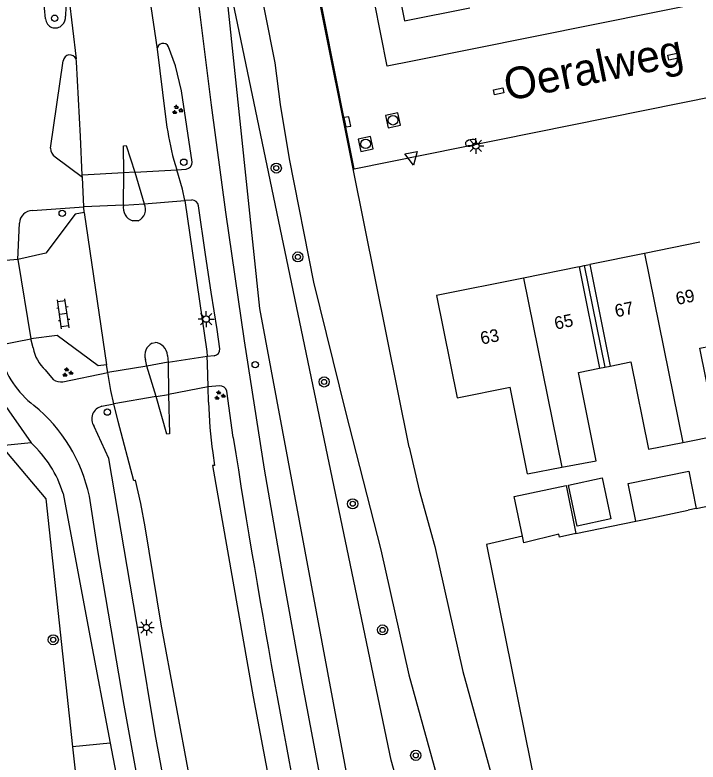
# Model space of a CAD drawing. Extents: x 132994 to 136000, y 393499 to 395512.
# Drawn here: x 133877.6 to 133931.4, y 394335.9 to 394394.8 of the extents above; entities that cross this region are included whole.
import ezdxf

# ---------------------------------------------------------------- set-up
doc = ezdxf.new("R2010")
doc.units = 0
for name, color, linetype in [('gg-afsc-erfafscheiding', 7, 'Continuous'), ('gg-afsc-hekwerk', 7, 'Continuous'), ('gg-anno-huisnummerreeks BGT', 7, 'Continuous'), ('gg-anno-openbare ruimte label', 7, 'Continuous'), ('gg-bbg-bijgebouw', 7, 'Continuous'), ('gg-bbg-gedigitaliseerde bebouwing', 7, 'Continuous'), ('gg-bbg-gedigitaliseerde bebouwing onder overbouw', 7, 'Continuous'), ('gg-bbg-gedigitaliseerde bijgebouw', 7, 'Continuous'), ('gg-bbg-gedigitaliseerde overbouw', 7, 'Continuous'), ('gg-bbg-hoofdgebouw', 7, 'Continuous'), ('gg-bbg-pand overbouw', 7, 'Continuous'), ('gg-bbg-tussenscheiding', 7, 'Continuous'), ('gg-bbg-tussenscheiding niveau 01', 7, 'Continuous'), ('gg-knt-BGT kruinlijn', 7, 'Continuous'), ('gg-knt-bovenkant onderkant talud', 7, 'Continuous'), ('gg-knt-verharding', 7, 'Continuous'), ('gg-knt-verharding nz', 7, 'Continuous'), ('gg-kntw-bovenkant insteek waterloop', 7, 'Continuous'), ('gt-grn-groengrens', 7, 'Continuous'), ('gt-grn-vlakafsluiter', 7, 'Continuous'), ('gt-grn-weggrens', 7, 'Continuous'), ('gt-symb-boom', 7, 'Continuous'), ('gt-symb-brandkraan', 7, 'Continuous'), ('gt-symb-groenvak', 7, 'Continuous'), ('gt-symb-klinker verharding', 7, 'Continuous'), ('gt-symb-kolk', 7, 'Continuous'), ('gt-symb-kolk center center', 7, 'Continuous'), ('gt-symb-lichtmast', 7, 'Continuous'), ('gt-symb-rioolschacht', 7, 'Continuous'), ('gt-symb-verkeersbordpaal', 7, 'Continuous'), ('gt-symb-waterafsluiter', 7, 'Continuous')]:
    doc.layers.add(name, color=color, linetype=linetype)

# ---------------------------------------------------------------- blocks, each defined once
blk = doc.blocks.new('gt0-VPAAL')
at = {"layer": 'gt-symb-verkeersbordpaal'}
blk.add_circle((0, 0), 0.25, dxfattribs=at)
blk = doc.blocks.new('gt0-BOOM')
at = {"layer": 'gt-symb-boom'}
for radius in [0.4, 0.2]:
    blk.add_circle((0, 0), radius, dxfattribs=at)
blk = doc.blocks.new('gt0-GRVAK')
at = {"layer": 'gt-symb-groenvak'}
for p, q in [((-0.11, 0.189), (-0.228, 0.24)), ((-0.182, 0.153), (0.088, 0.153)), ((-0.091, 0.211), (-0.156, 0.322)), ((-0.047, 0.214), (-0.047, 0.393)), ((-0.004, 0.211), (0.061, 0.322)), ((0.015, 0.189), (0.133, 0.24)), ((0.262, -0.052), (0.197, 0.059)), ((0.305, -0.049), (0.305, 0.13)), ((0.349, -0.052), (0.414, 0.059)), ((-0.245, -0.228), (-0.363, -0.177)), ((-0.318, -0.264), (-0.047, -0.264)), ((-0.226, -0.206), (-0.291, -0.095)), ((-0.183, -0.203), (-0.183, -0.024)), ((-0.139, -0.206), (-0.074, -0.095)), ((-0.12, -0.228), (-0.002, -0.177)), ((0.243, -0.074), (0.125, -0.023)), ((0.17, -0.11), (0.441, -0.11)), ((0.368, -0.074), (0.486, -0.023))]:
    blk.add_line(p, q, dxfattribs=at)
blk = doc.blocks.new('gt0-WAFSL')
at = {"layer": 'gt-symb-waterafsluiter'}
for p, q in [((-0.5, -0.333), (0, 0.667)), ((0, 0.667), (0.5, -0.333)), ((0.5, -0.333), (-0.5, -0.333))]:
    blk.add_line(p, q, dxfattribs=at)
blk = doc.blocks.new('gt0-LMAST')
at = {"layer": 'gt-symb-lichtmast'}
for p, q in [((-0.005, 0.246), (-0.005, 0.621)), ((-0.182, 0.173), (-0.447, 0.438)), ((0.172, 0.173), (0.437, 0.438)), ((-0.255, -0.004), (-0.63, -0.004)), ((-0.182, -0.181), (-0.447, -0.446)), ((-0.005, -0.254), (-0.005, -0.629)), ((0.437, -0.446), (0.172, -0.181)), ((0.245, -0.004), (0.62, -0.004))]:
    blk.add_line(p, q, dxfattribs=at)
blk.add_circle((-0.005, -0.004), 0.25, dxfattribs=at)
blk = doc.blocks.new('gt0-RS')
at = {"layer": 'gt-symb-rioolschacht'}
blk.add_lwpolyline([(-0.5, -0.5), (0.5, -0.5), (0.5, 0.5), (-0.5, 0.5)], close=True, dxfattribs=at)
blk.add_circle((0, 0), 0.375, dxfattribs=at)
blk = doc.blocks.new('gt0-BR')
at = {"layer": 'gt-symb-brandkraan'}
for centre, radius, start, end in [((-0.244, 0), 0.206, 107.56694, 252.43307), ((0.599, -2.664), 3, 106.89205, 107.56694), ((0, -0.691), 0.938, 73.10799, 106.89205), ((-0.599, -2.664), 3, 72.43309, 73.10799), ((0.244, 0), 0.206, 287.56695, 72.43309), ((0.599, 2.664), 3, 252.43307, 253.10797), ((0, 0.691), 0.938, 253.10797, 286.89206), ((-0.599, 2.664), 3, 286.89206, 287.56695)]:
    blk.add_arc(centre, radius, start, end, dxfattribs=at)
blk = doc.blocks.new('gt0-KOLK')
at = {"layer": 'gt-symb-kolk'}
blk.add_lwpolyline([(0, 0), (0.375, 0), (0.375, 0.4), (-0.375, 0.4), (-0.375, 0), (0, 0)], dxfattribs=at)
blk = doc.blocks.new('gt0-KOLKCC')
at = {"layer": 'gt-symb-kolk center center'}
blk.add_lwpolyline([(-0.375, 0.2), (0.375, 0.2), (0.375, -0.2), (-0.375, -0.2)], close=True, dxfattribs=at)
blk = doc.blocks.new('gt0-KL1')
at = {"layer": 'gt-symb-klinker verharding'}
for p, q in [((-1.15, 0.3), (1.15, 0.3)), ((-1, -0.3), (-1, 0.3)), ((-0.5, 0.3), (-0.5, 0.45)), ((0, -0.3), (0, 0.3)), ((0.5, 0.3), (0.5, 0.45)), ((1, -0.3), (1, 0.3)), ((-1.15, -0.3), (1.15, -0.3)), ((-0.5, -0.45), (-0.5, -0.3)), ((0.5, -0.45), (0.5, -0.3))]:
    blk.add_line(p, q, dxfattribs=at)

msp = doc.modelspace()

# ---------------------------------------------------------------- linework, layer by layer
at = {"layer": 'gg-afsc-erfafscheiding'}
msp.add_line((133921.801, 394353.882), (133926.532, 394354.868), dxfattribs=at)
for points in [[(133908.917, 394391.158), (133906.917, 394390.753), (133905.909, 394395.809), (133907.906, 394396.209)], [(133931.289, 394355.86), (133940.717, 394357.825), (133950.136, 394359.788)]]:
    msp.add_lwpolyline(points, dxfattribs=at)
at = {"layer": 'gg-afsc-hekwerk'}
for p, q in [((133904.236, 394382.653), (133897.835, 394414.595)), ((133908.637, 394360.691), (133904.236, 394382.653))]:
    msp.add_line(p, q, dxfattribs=at)
at = {"layer": 'gg-bbg-bijgebouw'}
for points in [[(133917.588, 394353.675), (133916.92, 394356.8), (133921.03, 394357.67)], [(133920.51, 394353.613), (133920.46, 394353.84), (133917.7, 394353.15), (133917.588, 394353.675)]]:
    msp.add_lwpolyline(points, dxfattribs=at)
at = {"layer": 'gg-bbg-gedigitaliseerde bebouwing'}
for p, q in [((133912.43, 394364.59), (133916.605, 394365.425)), ((133917.98, 394358.61), (133916.605, 394365.425)), ((133917.98, 394358.61), (133920.692, 394359.123))]:
    msp.add_line(p, q, dxfattribs=at)
for points in [[(133930.234, 394361.078), (133932.955, 394361.621), (133931.579, 394368.51), (133933.202, 394368.834)], [(133924.503, 394367.097), (133926.137, 394367.423), (133927.513, 394360.534), (133930.234, 394361.078)], [(133920.692, 394359.123), (133923.404, 394359.635), (133922.013, 394366.6), (133923.659, 394366.929)]]:
    msp.add_lwpolyline(points, dxfattribs=at)
at = {"layer": 'gg-bbg-gedigitaliseerde bebouwing onder overbouw'}
for p, q in [((133922.043, 394374.939), (133923.659, 394366.929)), ((133922.886, 394375.111), (133924.503, 394367.097))]:
    msp.add_line(p, q, dxfattribs=at)
at = {"layer": 'gg-bbg-gedigitaliseerde bijgebouw'}
for p, q in [((133921.03, 394357.67), (133921.801, 394353.882)), ((133927.301, 394355.028), (133930.655, 394355.728)), ((133931.289, 394355.86), (133930.655, 394355.728)), ((133926.532, 394354.868), (133927.301, 394355.028)), ((133921.801, 394353.882), (133920.51, 394353.613))]:
    msp.add_line(p, q, dxfattribs=at)
for points in [[(133926.532, 394354.868), (133925.931, 394357.837), (133930.695, 394358.801), (133931.289, 394355.86)], [(133923.867, 394358.271), (133924.551, 394355.042), (133921.909, 394354.483), (133921.226, 394357.711), (133923.867, 394358.271)]]:
    msp.add_lwpolyline(points, dxfattribs=at)
at = {"layer": 'gg-bbg-gedigitaliseerde overbouw'}
for p, q in [((133923.659, 394366.929), (133924.075, 394367.012)), ((133924.075, 394367.012), (133924.503, 394367.097))]:
    msp.add_line(p, q, dxfattribs=at)
at = {"layer": 'gg-bbg-hoofdgebouw'}
for p, q in [((133931.576, 394376.869), (133927.218, 394375.988)), ((133927.218, 394375.988), (133922.886, 394375.111)), ((133922.043, 394374.939), (133917.676, 394374.036))]:
    msp.add_line(p, q, dxfattribs=at)
for points in [[(133907.906, 394396.209), (133908.282, 394394.331), (133913.423, 394395.356)], [(133917.676, 394374.036), (133910.8, 394372.67), (133912.43, 394364.59)]]:
    msp.add_lwpolyline(points, dxfattribs=at)
at = {"layer": 'gg-bbg-pand overbouw'}
for p, q in [((133922.043, 394374.939), (133922.455, 394375.023)), ((133922.455, 394375.023), (133922.886, 394375.111))]:
    msp.add_line(p, q, dxfattribs=at)
at = {"layer": 'gg-bbg-tussenscheiding'}
for p, q in [((133927.218, 394375.988), (133930.234, 394361.078)), ((133917.676, 394374.036), (133920.692, 394359.123))]:
    msp.add_line(p, q, dxfattribs=at)
at = {"layer": 'gg-bbg-tussenscheiding niveau 01'}
msp.add_line((133922.455, 394375.023), (133924.075, 394367.012), dxfattribs=at)
at = {"layer": 'gg-knt-BGT kruinlijn'}
for points in [[(133893.85, 394400.21), (133896.83, 394371.65), (133906.225, 394321.405)], [(133881.356, 394357.056), (133883.46, 394345.82), (133885.075, 394337.356)], [(133885.075, 394337.356), (133901.89, 394249.22), (133909.269, 394201.467)]]:
    msp.add_lwpolyline(points, dxfattribs=at)
msp.add_arc((133872.674, 394354.325), 9.101, 17.4626, 47.49097, dxfattribs=at)
at = {"layer": 'gg-knt-bovenkant onderkant talud'}
msp.add_line((133882.102, 394337.076), (133882.644, 394332.094), dxfattribs=at)
for points in [[(133911.381, 394321.171), (133907.22, 394336.02), (133893.85, 394400.21)], [(133878.824, 394361.034), (133876.472, 394360.803), (133879.977, 394356.623), (133882.102, 394337.076)]]:
    msp.add_lwpolyline(points, dxfattribs=at)
at = {"layer": 'gg-knt-verharding'}
for p, q in [((133879.966, 394394.484), (133878.57, 394409.143)), ((133887.188, 394402.513), (133888.781, 394392.09)), ((133881.613, 394397.72), (133881.55, 394394.7)), ((133881.613, 394397.72), (133882.371, 394391.326)), ((133941.609, 394397.774), (133908.917, 394391.158)), ((133904.297, 394382.665), (133950.852, 394392.062)), ((133880.35, 394384.275), (133881.361, 394391.178)), ((133880.721, 394383.598), (133882.868, 394381.989)), ((133890.192, 394382.986), (133890.31, 394382.588)), ((133890.31, 394382.588), (133891.056, 394382.637)), ((133904.236, 394382.653), (133904.297, 394382.665)), ((133882.868, 394381.989), (133882.86, 394382.157)), ((133882.976, 394379.661), (133882.868, 394381.989)), ((133886.104, 394379.803), (133886.144, 394382.332)), ((133887, 394382.404), (133887.74, 394379.891)), ((133891.5, 394380.198), (133890.945, 394380.16)), ((133878.931, 394379.358), (133882.976, 394379.661)), ((133883.005, 394379.203), (133882.976, 394379.661)), ((133883.005, 394379.203), (133884.768, 394367.206)), ((133887.271, 394378.559), (133886.848, 394378.542)), ((133877.782, 394375.504), (133877.905, 394378.377)), ((133877.782, 394375.504), (133875.224, 394375.304)), ((133879.988, 394376.011), (133877.782, 394375.504)), ((133877.782, 394375.504), (133878.813, 394369.24)), ((133878.993, 394368.529), (133878.813, 394369.24)), ((133888.374, 394368.916), (133888.602, 394368.954)), ((133889.573, 394367.945), (133889.626, 394367.398)), ((133892.705, 394367.888), (133893.269, 394367.92)), ((133887.964, 394367.095), (133887.849, 394367.619)), ((133889.626, 394367.398), (133889.675, 394364.866)), ((133879.946, 394366.791), (133880.564, 394366.042)), ((133884.87, 394366.58), (133884.768, 394367.206)), ((133888.69, 394364.696), (133887.964, 394367.095)), ((133881.335, 394365.868), (133884.87, 394366.58)), ((133893.683, 394365.541), (133892.798, 394365.47)), ((133892.831, 394364.255), (133892.798, 394365.47)), ((133894.773, 394361.466), (133894.254, 394365.111)), ((133884.409, 394363.929), (133885.35, 394364.132)), ((133884.965, 394359.802), (133883.801, 394362.344)), ((133887.369, 394345.559), (133884.965, 394359.802))]:
    msp.add_line(p, q, dxfattribs=at)
for points in [[(133885.926, 394467.954), (133886.304, 394460.691), (133886.983, 394449.525), (133888.563, 394427.18), (133889.076, 394421.938), (133891.051, 394403.901), (133891.971, 394396.114), (133893.03, 394387.669), (133894.166, 394379.234), (133895.634, 394369.091), (133897.209, 394358.964), (133898.672, 394350.506), (133900.217, 394342.063), (133902.842, 394328.145), (133907.601, 394304.587), (133910.152, 394290.922), (133916.623, 394255.051), (133918.508, 394244.33), (133920.312, 394233.596), (133922.072, 394222.216), (133923.704, 394210.816)], [(133904.297, 394382.665), (133903.578, 394386.325), (133897.962, 394414.554), (133903.989, 394415.758)], [(133888.781, 394392.09), (133889.402, 394386.972), (133889.538, 394385.956)], [(133891.521, 394383.192), (133890.697, 394388.801), (133890.216, 394390.791), (133889.669, 394392.29)], [(133882.86, 394382.157), (133882.731, 394385.212), (133882.399, 394391.089), (133882.371, 394391.326)], [(133886.144, 394382.332), (133886.126, 394384.47), (133886.328, 394384.505), (133887, 394382.404)], [(133890.945, 394380.16), (133890.764, 394381.062), (133890.31, 394382.588)], [(133890.945, 394380.16), (133892.681, 394368.246), (133892.705, 394367.888)], [(133893.724, 394368.46), (133893.515, 394369.983), (133893.033, 394372.916), (133892.576, 394375.903), (133892.017, 394379.73)], [(133883.005, 394379.203), (133882.293, 394379.088), (133879.988, 394376.011)], [(133884.768, 394367.206), (133884.111, 394367.129), (133880.888, 394369.503), (133878.813, 394369.24)], [(133892.798, 394365.47), (133892.748, 394367.266), (133892.705, 394367.888)], [(133885.35, 394364.132), (133885.127, 394365.177), (133884.87, 394366.58)], [(133889.675, 394364.866), (133889.746, 394361.753), (133889.529, 394361.72), (133888.69, 394364.696)], [(133914.492, 394201.43), (133914.922, 394201.551), (133909.182, 394237.774), (133907.13, 394250.223), (133904.126, 394267.699), (133899.573, 394292.24), (133898.169, 394299.628), (133895.847, 394311.143), (133892.469, 394328.444), (133889.091, 394346.732), (133887.821, 394354.415), (133887.478, 394356.258), (133887.07, 394358.091), (133886.939, 394358.041), (133885.685, 394362.738), (133885.35, 394364.132)], [(133893.157, 394360.244), (133893.281, 394359.263), (133893.141, 394359.261), (133896.331, 394341.01), (133900.265, 394320.284), (133903.052, 394306.479), (133906.93, 394286.231), (133909.606, 394271.846), (133910.631, 394266.053), (133913.617, 394248.516), (133916.857, 394228.312), (133921.111, 394200.171), (133921.621, 394200.18)], [(133909.942, 394208.864), (133907.184, 394225.976), (133902.597, 394253.764), (133899.706, 394270.059), (133895.769, 394291.358), (133894.102, 394299.913), (133890.306, 394318.855), (133888.356, 394328.339), (133886.175, 394340.354), (133884.109, 394352.39), (133883.42, 394356.829)], [(133913.551, 394202.153), (133911.701, 394211.012), (133906.169, 394244.83), (133903.834, 394258.618), (133900.828, 394275.487), (133895.238, 394305.089), (133889.43, 394333.696), (133888.614, 394338.082), (133887.369, 394345.559)]]:
    msp.add_lwpolyline(points, dxfattribs=at)
for centre, radius, start, end in [((133880.733, 394394.535), 0.768, 183.80093, 316.18411), ((133880.513, 394394.693), 1.037, 318.26985, 0.38402), ((133889.247, 394392.092), 0.466, 25.10394, 180.28139), ((133881.887, 394391.112), 0.53, 23.86403, 172.80894), ((133912.227, 394389.395), 22.948, 188.6191, 196.21781), ((133881.295, 394384.352), 0.948, 184.68883, 232.75717), ((133890.987, 394383.167), 0.534, 277.36895, 2.71595), ((133891.517, 394379.698), 0.501, 3.71803, 91.97777), ((133887.194, 394379.596), 1.109, 169.24424, 251.83764), ((133886.919, 394379.432), 0.941, 291.9793, 29.22615), ((133878.926, 394378.336), 1.022, 89.72094, 177.71017), ((133881.976, 394369.034), 3.026, 189.6168, 227.85789), ((133888.916, 394367.942), 1.115, 119.08775, 196.83799), ((133888.531, 394367.914), 1.042, 1.70577, 86.09527), ((133893.191, 394368.447), 0.533, 278.40696, 1.35856), ((133883.719, 394370.023), 7.625, 195.72538, 232.16141), ((133881.147, 394366.829), 0.979, 233.47535, 281.08962), ((133893.742, 394365.025), 0.519, 9.5424, 96.49337), ((133871.041, 394354.196), 12.656, 12.00802, 50.78711), ((133884.632, 394362.934), 1.019, 102.64854, 215.37821), ((133922.57, 394364.653), 29.742, 180.76738, 188.5258), ((134717.537, 394489.863), 832.723, 188.869795, 191.726319)]:
    msp.add_arc(centre, radius, start, end, dxfattribs=at)
at = {"layer": 'gg-knt-verharding nz'}
for p, q in [((133887, 394382.404), (133890.31, 394382.588)), ((133886.144, 394382.332), (133882.86, 394382.157)), ((133887, 394382.404), (133886.144, 394382.332)), ((133886.104, 394379.803), (133882.976, 394379.661)), ((133886.104, 394379.803), (133887.74, 394379.891)), ((133887.74, 394379.891), (133890.945, 394380.16)), ((133889.626, 394367.398), (133892.705, 394367.888)), ((133889.626, 394367.398), (133887.964, 394367.095)), ((133887.964, 394367.095), (133884.87, 394366.58)), ((133892.798, 394365.47), (133889.675, 394364.866)), ((133888.69, 394364.696), (133885.35, 394364.132)), ((133888.69, 394364.696), (133889.675, 394364.866))]:
    msp.add_line(p, q, dxfattribs=at)
at = {"layer": 'gg-kntw-bovenkant insteek waterloop'}
for points in [[(133896.443, 394399.125), (133898.044, 394391.025), (133898.468, 394387.726), (133899.178, 394383.45), (133901.088, 394373.729), (133903.613, 394363.488), (133906.407, 394352.614), (133908.62, 394342.756), (133911.499, 394332.282), (133914.599, 394321.222), (133918.065, 394310.919), (133921.29, 394300.458), (133925.113, 394288.635), (133928.584, 394276.898), (133931.517, 394266.326), (133937.92, 394242.78)], [(133908.637, 394360.691), (133909.442, 394357.322), (133910.676, 394352.876), (133912.889, 394343.018), (133915.768, 394332.544), (133918.868, 394321.484), (133919.902, 394318.41), (133925.127, 394302.29), (133930.767, 394283.118), (133936.454, 394264.045), (133941.446, 394244.994), (133946.172, 394227.713), (133947.657, 394221.334), (133948.091, 394217.191)]]:
    msp.add_lwpolyline(points, dxfattribs=at)
at = {"layer": 'gt-grn-groengrens'}
msp.add_line((133885.075, 394337.356), (133882.102, 394337.076), dxfattribs=at)
msp.add_lwpolyline([(133874.818, 394368.525), (133874.973, 394367.291), (133875.507, 394366.015), (133876.249, 394364.692), (133878.824, 394361.034)], dxfattribs=at)
at = {"layer": 'gt-grn-vlakafsluiter'}
msp.add_lwpolyline([(133917.588, 394353.675), (133914.741, 394353.016), (133919.224, 394330.914)], dxfattribs=at)
at = {"layer": 'gt-grn-weggrens'}
msp.add_line((133876.234, 394368.743), (133878.813, 394369.24), dxfattribs=at)

# ---------------------------------------------------------------- block references
at = {"layer": 'gt-symb-boom'}
for p in [(133898.168, 394382.716), (133899.872, 394375.708), (133901.938, 394365.845), (133904.19, 394356.237), (133906.552, 394346.287), (133880.575, 394345.513), (133909.163, 394336.395)]:
    msp.add_blockref('gt0-BOOM', p, dxfattribs=at)
at = {"layer": 'gt-symb-brandkraan', "rotation": 12.242859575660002}
msp.add_blockref('gt0-BR', (133913.522, 394384.703), dxfattribs=at)
at = {"layer": 'gt-symb-groenvak'}
for p in [(133890.346, 394387.301), (133881.686, 394366.591), (133893.688, 394364.772)]:
    msp.add_blockref('gt0-GRVAK', p, dxfattribs=at)
at = {"layer": 'gt-symb-klinker verharding', "rotation": 97.99231392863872}
msp.add_blockref('gt0-KL1', (133881.361, 394371.217), dxfattribs=at)
at = {"layer": 'gt-symb-kolk', "rotation": -78.88314173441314}
msp.add_blockref('gt0-KOLK', (133903.578, 394386.325), dxfattribs=at)
at = {"layer": 'gt-symb-kolk center center'}
for p, rotation in [((133929.456, 394391.5), 12.25483065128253), ((133915.713, 394388.769), -168.03487116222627)]:
    msp.add_blockref('gt0-KOLKCC', p, dxfattribs=dict(at, rotation=rotation))
at = {"layer": 'gt-symb-lichtmast'}
for p in [(133913.914, 394384.467), (133892.637, 394370.808), (133887.925, 394346.476)]:
    msp.add_blockref('gt0-LMAST', p, dxfattribs=at)
at = {"layer": 'gt-symb-rioolschacht'}
for p, rotation in [((133907.37, 394386.488), 11.7145252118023), ((133905.217, 394384.624), 11.950647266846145)]:
    msp.add_blockref('gt0-RS', p, dxfattribs=dict(at, rotation=rotation))
at = {"layer": 'gt-symb-verkeersbordpaal'}
for p in [(133880.68, 394394.535), (133890.87, 394383.178), (133881.278, 394379.149), (133896.504, 394367.211), (133884.837, 394363.466)]:
    msp.add_blockref('gt0-VPAAL', p, dxfattribs=at)
at = {"layer": 'gt-symb-waterafsluiter', "rotation": -168.34159837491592}
msp.add_blockref('gt0-WAFSL', (133908.852, 394383.605), dxfattribs=at)

# ---------------------------------------------------------------- texts
at = {"layer": 'gg-anno-huisnummerreeks BGT'}
for s, rotation, p in [('69', 11.4, (133929.778, 394371.915)), ('67', 11.4, (133924.967, 394370.941)), ('65', 11.7, (133920.205, 394369.963)), ('63', 11.2, (133914.361, 394368.79))]:
    msp.add_text(s, height=1, rotation=rotation, dxfattribs=at).set_placement(p)
at = {"layer": 'gg-anno-openbare ruimte label'}
msp.add_text('Oeralweg', height=2.5, rotation=11.5, dxfattribs=at).set_placement((133916.404, 394387.998))

doc.saveas('drawing.dxf')
